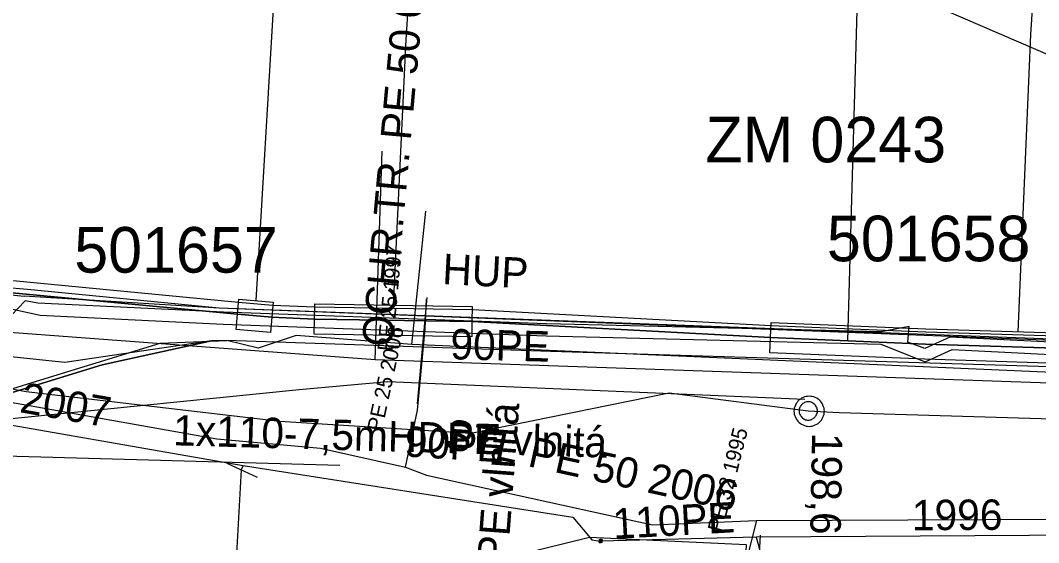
# Model space of a CAD drawing. Extents: x -746464 to -745690, y -1051581 to -1049993.
# Drawn here: x -746205.55 to -746172.06, y -1051030.48 to -1051013.3 of the extents above; entities that cross this region are included whole.
import ezdxf

# ---------------------------------------------------------------- set-up
doc = ezdxf.new("R2010")
doc.units = 0
for name, color, linetype in [('04_CETIN_neprovozovane', 7, 'Continuous'), ('04_CETIN_sdelovaci_podzem', 7, 'Continuous'), ('37_TVNET_sdelovaci_aktualizace_2019', 7, 'Continuous'), ('37_TVNET_sdelovaci_televizni kabely', 7, 'Continuous'), ('45_Eltodo_popisy', 7, 'Continuous'), ('45_Eltodo_vedeni_NN_zemni', 7, 'Continuous'), ('48_Prazs_plynarenska_STL', 7, 'Continuous'), ('48_Prazs_plynarenska_STL_chranicka', 7, 'Continuous'), ('48_Prazs_plynarenska_STL_popisy', 7, 'Continuous'), ('51_PVaK_kanal_negravitacni_overena poloha', 7, 'Continuous'), ('51_PVaK_kanal_objekty', 7, 'Continuous'), ('51_PVaK_kanal_popisy', 7, 'Continuous'), ('51_PVaK_kanal_zruseno_overena poloha', 7, 'Continuous'), ('51_PVaK_vodovod_chranicky_objekty', 7, 'Continuous'), ('51_PVaK_vodovod_overena poloha_pripojka', 7, 'Continuous'), ('51_PVaK_vodovod_overena poloha_rad', 7, 'Continuous'), ('51_PVaK_vodovod_popisy', 7, 'Continuous'), ('55_PREdi_chranicky', 7, 'Continuous'), ('55_PREdi_NN', 7, 'Continuous'), ('55_PREdi_stavby_popisy', 7, 'Continuous'), ('55_PREdi_VN', 7, 'Continuous'), ('55_PREdi_VN_popisy', 7, 'Continuous'), ('55_PREdi_ZRUSENE_elektro', 7, 'Continuous')]:
    doc.layers.add(name, color=color, linetype=linetype)

msp = doc.modelspace()

# ---------------------------------------------------------------- linework, layer by layer
at = {"layer": '04_CETIN_neprovozovane'}
for points in [[(-746232.55, -1051042.64), (-746231.74, -1051040.97), (-746231.72, -1051033.76), (-746230.88, -1051032.56), (-746225.36, -1051032.8), (-746219.36, -1051027.78), (-746214.46, -1051028.2), (-746202.86, -1051024.63), (-746199.26, -1051023.84)], [(-746230.88, -1051032.56), (-746225.36, -1051032.8), (-746219.36, -1051027.78), (-746214.46, -1051028.2), (-746202.86, -1051024.63), (-746199.26, -1051023.84)], [(-746200.95, -1051023.92), (-746198.76, -1051023.83)], [(-746205.16, -1051025.21), (-746200.95, -1051023.92)], [(-746213.24, -1051027.7), (-746206.91, -1051025.75), (-746205.16, -1051025.21)]]:
    msp.add_lwpolyline(points, dxfattribs=at)
at = {"layer": '04_CETIN_sdelovaci_podzem'}
for points in [[(-746199.26, -1051023.84), (-746204.09, -1051024.56), (-746209.84, -1051023.95), (-746214.49, -1051023.59), (-746215.76, -1051022.61), (-746219.27, -1051020.91), (-746222.4, -1051017.37), (-746223.13, -1051016.93), (-746239.09, -1051014.03), (-746239.88, -1051014.29), (-746240.86, -1051015.52)], [(-746192.68, -1051023.97), (-746192.22, -1051019.58)], [(-746163.33, -1051025.25), (-746192.68, -1051023.97), (-746196.48, -1051023.67), (-746197.73, -1051024.09), (-746198.76, -1051023.83), (-746199.26, -1051023.84), (-746202.86, -1051024.63)], [(-746198.76, -1051023.83), (-746199.26, -1051023.84)], [(-746192.68, -1051023.97), (-746196.48, -1051023.67), (-746197.73, -1051024.09), (-746198.76, -1051023.83)], [(-746166.36, -1051024.86), (-746188.12, -1051024.19), (-746198.76, -1051023.83)], [(-746162.1, -1051023.82), (-746162.79, -1051024.91), (-746163.33, -1051025.25), (-746192.68, -1051023.97)], [(-746202.86, -1051024.63), (-746214.46, -1051028.2)]]:
    msp.add_lwpolyline(points, dxfattribs=at)
at = {"layer": '37_TVNET_sdelovaci_aktualizace_2019'}
msp.add_lwpolyline([(-746193.888, -1051024.474), (-746211.911, -1051023.116), (-746215.34, -1051038.976)], dxfattribs=at)
at = {"layer": '37_TVNET_sdelovaci_televizni kabely'}
msp.add_lwpolyline([(-746160.057, -1051012.344), (-746163.072, -1051022.175), (-746164.092, -1051025.501), (-746193.888, -1051024.474), (-746193.651, -1051017.601)], dxfattribs=at)
at = {"layer": '45_Eltodo_vedeni_NN_zemni'}
for points in [[(-746165.45, -1051019.12), (-746164.36, -1051019.37), (-746162.27, -1051020.59), (-746161.16, -1051021.87), (-746161.12, -1051023.3), (-746161.66, -1051023.89), (-746162.88, -1051024.34), (-746168.78, -1051024.03), (-746174.99, -1051023.72), (-746175.81, -1051024.1), (-746176.37, -1051023.889), (-746176.32, -1051023.37)], [(-746207.812, -1051022.359), (-746204.9, -1051023.004), (-746198.887, -1051023.3), (-746188.262, -1051023.68), (-746177.25, -1051023.95), (-746175.795, -1051024.534), (-746174.911, -1051024.124), (-746162.819, -1051024.744)], [(-746176.32, -1051023.37), (-746177.24, -1051023.55), (-746188.25, -1051023.28), (-746198.87, -1051022.9), (-746204.98, -1051022.6), (-746205.393, -1051022.532), (-746205.85, -1051023.01)]]:
    msp.add_lwpolyline(points, dxfattribs=at)
at = {"layer": '48_Prazs_plynarenska_STL'}
for points in [[(-746243.515, -1051020.798), (-746243.343, -1051019.648), (-746242.673, -1051019.76), (-746242.616, -1051019.775), (-746240.959, -1051019.936), (-746238.208, -1051020.158), (-746222.176, -1051022.544), (-746213.206, -1051024.402), (-746209.616, -1051025.146), (-746207.978, -1051025.484), (-746206.682, -1051025.716), (-746199.088, -1051027.065)], [(-746192.487, -1051026.127), (-746192.241, -1051023.453), (-746192.191, -1051022.473)], [(-746192.887, -1051028.004), (-746192.487, -1051026.127)], [(-746199.088, -1051027.065), (-746195.683, -1051027.375), (-746192.887, -1051028.004), (-746192.197, -1051028.262), (-746184.763, -1051029.894)], [(-746184.763, -1051029.894), (-746181.34, -1051029.76), (-746168.89, -1051029.7), (-746142.85, -1051030.58)], [(-746181.34, -1051029.76), (-746181.666, -1051031.054)]]:
    msp.add_lwpolyline(points, dxfattribs=at)
at = {"layer": '48_Prazs_plynarenska_STL_chranicka'}
msp.add_lwpolyline([(-746192.493, -1051025.922), (-746192.176, -1051022.42)], dxfattribs=at)
at = {"layer": '51_PVaK_kanal_negravitacni_overena poloha'}
for points in [[(-746241.9, -1051018.87), (-746241.55, -1051018.75), (-746205.36, -1051025.51), (-746197.02, -1051026.49), (-746190.74, -1051026.88), (-746184.21, -1051025.56), (-746179.64, -1051026.15)], [(-746179.64, -1051026.15), (-746178.62, -1051026.2), (-746148.746, -1051027.089)]]:
    msp.add_lwpolyline(points, dxfattribs=at)
at = {"layer": '51_PVaK_kanal_objekty'}
for points in [[(-746179.11, -1051026.16), (-746179.12, -1051026.11), (-746179.12, -1051026.06), (-746179.14, -1051026.01), (-746179.16, -1051025.96), (-746179.18, -1051025.91), (-746179.21, -1051025.87), (-746179.24, -1051025.83), (-746179.28, -1051025.79), (-746179.32, -1051025.76), (-746179.36, -1051025.73), (-746179.41, -1051025.71), (-746179.46, -1051025.69), (-746179.51, -1051025.67), (-746179.56, -1051025.67), (-746179.61, -1051025.66), (-746179.66, -1051025.67), (-746179.71, -1051025.67), (-746179.76, -1051025.69), (-746179.81, -1051025.71), (-746179.86, -1051025.73), (-746179.9, -1051025.76), (-746179.94, -1051025.79), (-746179.98, -1051025.83), (-746180.01, -1051025.87), (-746180.04, -1051025.91), (-746180.06, -1051025.96), (-746180.08, -1051026.01), (-746180.1, -1051026.06), (-746180.1, -1051026.11), (-746180.11, -1051026.16), (-746180.1, -1051026.21), (-746180.1, -1051026.26), (-746180.08, -1051026.31), (-746180.06, -1051026.36), (-746180.04, -1051026.41), (-746180.01, -1051026.45), (-746179.98, -1051026.49), (-746179.94, -1051026.53), (-746179.9, -1051026.56), (-746179.86, -1051026.59), (-746179.81, -1051026.61), (-746179.76, -1051026.63), (-746179.71, -1051026.65), (-746179.66, -1051026.65), (-746179.61, -1051026.66), (-746179.56, -1051026.65), (-746179.51, -1051026.65), (-746179.46, -1051026.63), (-746179.41, -1051026.61), (-746179.36, -1051026.59), (-746179.32, -1051026.56), (-746179.28, -1051026.53), (-746179.24, -1051026.49), (-746179.21, -1051026.45), (-746179.18, -1051026.41), (-746179.16, -1051026.36), (-746179.14, -1051026.31), (-746179.12, -1051026.26), (-746179.12, -1051026.21), (-746179.11, -1051026.16)], [(-746179.34, -1051026.15), (-746179.34, -1051026.12), (-746179.346, -1051026.09), (-746179.352, -1051026.06), (-746179.364, -1051026.03), (-746179.382, -1051026), (-746179.4, -1051025.976), (-746179.418, -1051025.952), (-746179.442, -1051025.928), (-746179.466, -1051025.91), (-746179.49, -1051025.892), (-746179.52, -1051025.874), (-746179.55, -1051025.862), (-746179.58, -1051025.856), (-746179.61, -1051025.85), (-746179.64, -1051025.85), (-746179.67, -1051025.85), (-746179.7, -1051025.856), (-746179.73, -1051025.862), (-746179.76, -1051025.874), (-746179.79, -1051025.892), (-746179.814, -1051025.91), (-746179.838, -1051025.928), (-746179.862, -1051025.952), (-746179.88, -1051025.976), (-746179.898, -1051026), (-746179.916, -1051026.03), (-746179.928, -1051026.06), (-746179.934, -1051026.09), (-746179.94, -1051026.12), (-746179.94, -1051026.15), (-746179.94, -1051026.18), (-746179.934, -1051026.21), (-746179.928, -1051026.24), (-746179.916, -1051026.27), (-746179.898, -1051026.3), (-746179.88, -1051026.324), (-746179.862, -1051026.348), (-746179.838, -1051026.372), (-746179.814, -1051026.39), (-746179.79, -1051026.408), (-746179.76, -1051026.426), (-746179.73, -1051026.438), (-746179.7, -1051026.444), (-746179.67, -1051026.45), (-746179.64, -1051026.45), (-746179.61, -1051026.45), (-746179.58, -1051026.444), (-746179.55, -1051026.438), (-746179.52, -1051026.426), (-746179.49, -1051026.408), (-746179.466, -1051026.39), (-746179.442, -1051026.372), (-746179.418, -1051026.348), (-746179.4, -1051026.324), (-746179.382, -1051026.3), (-746179.364, -1051026.27), (-746179.352, -1051026.24), (-746179.346, -1051026.21), (-746179.34, -1051026.18), (-746179.34, -1051026.15)]]:
    msp.add_lwpolyline(points, dxfattribs=at)
at = {"layer": '51_PVaK_kanal_zruseno_overena poloha'}
msp.add_lwpolyline([(-746220.869, -1051026.785), (-746215.243, -1051027.493), (-746206.826, -1051026.495), (-746196.38, -1051025.44), (-746193.464, -1051025.18), (-746179.748, -1051025.767)], dxfattribs=at)
at = {"layer": '51_PVaK_vodovod_chranicky_objekty'}
for p, q in [((-746197.75, -1051028.342), (-746198.75, -1051027.875)), ((-746181.271, -1051031.24), (-746181.214, -1051030.24)), ((-746186.521, -1051030.38), (-746186.501, -1051030.379)), ((-746186.521, -1051030.38), (-746186.418, -1051030.477)), ((-746186.521, -1051030.38), (-746186.52, -1051030.4)), ((-746186.518, -1051030.48), (-746186.519, -1051030.46)), ((-746186.518, -1051030.48), (-746186.421, -1051030.377)), ((-746186.518, -1051030.48), (-746186.498, -1051030.479)), ((-746186.421, -1051030.377), (-746186.441, -1051030.378)), ((-746186.418, -1051030.477), (-746186.438, -1051030.478)), ((-746186.421, -1051030.377), (-746186.42, -1051030.397)), ((-746186.418, -1051030.477), (-746186.419, -1051030.457))]:
    msp.add_line(p, q, dxfattribs=at)
msp.add_lwpolyline([(-746186.419, -1051030.427), (-746186.42, -1051030.422), (-746186.421, -1051030.417), (-746186.422, -1051030.412), (-746186.424, -1051030.408), (-746186.427, -1051030.403), (-746186.43, -1051030.399), (-746186.433, -1051030.395), (-746186.437, -1051030.391), (-746186.441, -1051030.388), (-746186.446, -1051030.385), (-746186.451, -1051030.382), (-746186.456, -1051030.38), (-746186.461, -1051030.379), (-746186.466, -1051030.379), (-746186.471, -1051030.379), (-746186.476, -1051030.379), (-746186.481, -1051030.38), (-746186.486, -1051030.381), (-746186.491, -1051030.383), (-746186.496, -1051030.386), (-746186.499, -1051030.389), (-746186.503, -1051030.393), (-746186.507, -1051030.397), (-746186.51, -1051030.401), (-746186.513, -1051030.405), (-746186.516, -1051030.41), (-746186.518, -1051030.415), (-746186.519, -1051030.42), (-746186.52, -1051030.425), (-746186.519, -1051030.43), (-746186.519, -1051030.435), (-746186.518, -1051030.44), (-746186.517, -1051030.445), (-746186.515, -1051030.45), (-746186.512, -1051030.455), (-746186.509, -1051030.459), (-746186.506, -1051030.463), (-746186.501, -1051030.467), (-746186.497, -1051030.469), (-746186.493, -1051030.472), (-746186.488, -1051030.475), (-746186.483, -1051030.477), (-746186.478, -1051030.478), (-746186.473, -1051030.479), (-746186.468, -1051030.479), (-746186.463, -1051030.479), (-746186.458, -1051030.477), (-746186.453, -1051030.476), (-746186.448, -1051030.474), (-746186.443, -1051030.471), (-746186.439, -1051030.468), (-746186.435, -1051030.465), (-746186.432, -1051030.461), (-746186.429, -1051030.457), (-746186.426, -1051030.453), (-746186.423, -1051030.448), (-746186.421, -1051030.442), (-746186.42, -1051030.437), (-746186.419, -1051030.432), (-746186.419, -1051030.427)], dxfattribs=at)
at = {"layer": '51_PVaK_vodovod_overena poloha_pripojka'}
for p, q in [((-746198.29, -1051028.09), (-746198.75, -1051036.33)), ((-746198.22, -1051027.94), (-746198.29, -1051028.09)), ((-746181.35, -1051030.3), (-746181.24, -1051030.7))]:
    msp.add_line(p, q, dxfattribs=at)
at = {"layer": '51_PVaK_vodovod_overena poloha_rad'}
for points in [[(-746160.094, -1051029.108), (-746160.26, -1051024.8), (-746160.58, -1051019.92), (-746169.84, -1051015.26), (-746179.81, -1051010.95), (-746195.12, -1051006.99), (-746198.21, -1051006.37), (-746202.2, -1051005.55)], [(-746243.4, -1051026.45), (-746242.61, -1051023.63), (-746238.89, -1051020.95), (-746237.92, -1051021.02), (-746198.22, -1051027.94), (-746187.38, -1051029.64), (-746186.76, -1051030.39), (-746186.47, -1051030.43)], [(-746160.34, -1051029.67), (-746168.77, -1051030.23), (-746181.35, -1051030.3), (-746186.47, -1051030.43)]]:
    msp.add_lwpolyline(points, dxfattribs=at)
at = {"layer": '55_PREdi_chranicky'}
for points in [[(-746197.28, -1051023.07), (-746197.324, -1051023.568), (-746198.454, -1051023.468), (-746198.41, -1051022.97), (-746198.366, -1051022.472), (-746197.236, -1051022.572), (-746197.28, -1051023.07)], [(-746190.7, -1051023.21), (-746190.708, -1051023.71), (-746195.888, -1051023.63), (-746195.88, -1051023.13), (-746195.872, -1051022.63), (-746190.692, -1051022.71), (-746190.7, -1051023.21)], [(-746163.54, -1051024.45), (-746163.565, -1051024.949), (-746169.75, -1051024.64), (-746175.808, -1051024.45), (-746180.901, -1051024.24), (-746180.88, -1051023.74), (-746180.859, -1051023.24), (-746175.772, -1051023.45), (-746169.71, -1051023.64), (-746163.515, -1051023.951), (-746163.54, -1051024.45)], [(-746181.677, -1051030.541), (-746181.722, -1051031.54), (-746186.73, -1051031.313), (-746193.49, -1051032.975), (-746193.729, -1051032.004), (-746186.829, -1051030.307), (-746181.677, -1051030.541)]]:
    msp.add_lwpolyline(points, close=True, dxfattribs=at)
at = {"layer": '55_PREdi_NN'}
for points in [[(-746169.031, -1051001.024), (-746169.521, -1051000.949), (-746169.587, -1051001.083), (-746170.268, -1051000.94), (-746170.278, -1051000.984), (-746170.528, -1051002.041), (-746172.044, -1051008.448), (-746168.363, -1051009.645), (-746151.475, -1051013.335), (-746153.167, -1051021.946), (-746162.506, -1051024.125), (-746199.01, -1051022.765), (-746205.314, -1051022.155)], [(-746205.314, -1051022.155), (-746207.659, -1051021.956), (-746208.557, -1051023.203), (-746209.007, -1051030.687), (-746210.952, -1051034.779), (-746211.302, -1051038.121), (-746212.549, -1051040.067), (-746214.445, -1051042.263), (-746214.844, -1051042.812), (-746219.634, -1051041.913), (-746228.415, -1051041.864), (-746234.807, -1051041.255), (-746237.392, -1051042.35)], [(-746211.44, -1051036.63), (-746211.08, -1051034.88), (-746209.08, -1051030.74), (-746208.54, -1051023.3), (-746208.29, -1051022.64), (-746207.69, -1051022.14), (-746205.43, -1051022.37)], [(-746153.167, -1051021.946), (-746162.506, -1051024.125), (-746165.647, -1051024.066), (-746199.01, -1051022.765), (-746205.43, -1051022.37)]]:
    msp.add_lwpolyline(points, dxfattribs=at)
at = {"layer": '55_PREdi_stavby_popisy'}
for points in [[(-746197.801, -1051022.522), (-746197.191, -1051012.352), (-746197.124, -1051011.354)], [(-746172.741, -1051023.545), (-746172.319, -1051013.77), (-746172.253, -1051012.772)], [(-746193.282, -1051022.67), (-746192.866, -1051013.93), (-746192.8, -1051012.932)], [(-746208.349, -1051027.593), (-746206.06, -1051027.624), (-746195.04, -1051027.937)]]:
    msp.add_lwpolyline(points, dxfattribs=at)
at = {"layer": '55_PREdi_VN'}
for points in [[(-746208.46, -1051022.04), (-746205.94, -1051022.25), (-746198.41, -1051022.97), (-746197.28, -1051023.07), (-746195.88, -1051023.13), (-746190.7, -1051023.21), (-746180.88, -1051023.74), (-746175.79, -1051023.95), (-746169.73, -1051024.14), (-746163.54, -1051024.45), (-746159.34, -1051024.81), (-746153.72, -1051024.22), (-746152.68, -1051023.88), (-746149.07, -1051020.35), (-746147.72, -1051018.58), (-746146.77, -1051016.22), (-746146.02, -1051012.21), (-746145.17, -1051003.15), (-746143.99, -1050992.87), (-746143.6, -1050989.78), (-746142.76, -1050982.05), (-746141.66, -1050970.61)], [(-746152.68, -1051023.88), (-746153.72, -1051024.22), (-746159.34, -1051024.81), (-746163.54, -1051024.45), (-746169.73, -1051024.14), (-746175.79, -1051023.95), (-746180.88, -1051023.74), (-746190.7, -1051023.21), (-746195.88, -1051023.13), (-746197.28, -1051023.07), (-746198.41, -1051022.97), (-746205.94, -1051022.25), (-746207.002, -1051022.161), (-746208.46, -1051022.04), (-746210.35, -1051021.65)]]:
    msp.add_lwpolyline(points, dxfattribs=at)
at = {"layer": '55_PREdi_VN_popisy'}
msp.add_lwpolyline([(-746178.335, -1051023.845), (-746178.028, -1051012.981), (-746177.962, -1051011.984)], dxfattribs=at)
at = {"layer": '55_PREdi_ZRUSENE_elektro'}
msp.add_lwpolyline([(-746206.943, -1051021.765), (-746205.904, -1051021.852), (-746198.373, -1051022.572), (-746197.254, -1051022.671), (-746195.868, -1051022.73), (-746190.686, -1051022.81), (-746180.861, -1051023.34), (-746175.775, -1051023.55), (-746169.714, -1051023.74), (-746163.513, -1051024.051), (-746159.344, -1051024.408), (-746153.804, -1051023.827), (-746152.893, -1051023.529), (-746152.429, -1051022.774), (-746148.76, -1051006.601), (-746147.348, -1050999.862), (-746144.706, -1050987.257), (-746143.766, -1050981.69), (-746142.688, -1050977.425), (-746142.056, -1050970.553)], dxfattribs=at)

# ---------------------------------------------------------------- texts
at = {"layer": '45_Eltodo_popisy'}
for s, p in [('ZM 0243', (-746183.023, -1051017.974)), ('501658', (-746179.028, -1051021.227)), ('501657', (-746203.78, -1051021.601))]:
    msp.add_text(s, height=1.5, dxfattribs=at).set_placement(p)
at = {"layer": '48_Prazs_plynarenska_STL_popisy'}
for s, height, rotation, p in [('OCHR.TR. PE 50 0', 1, 84.8277, (-746193.33, -1051024.072)), ('PE 25 1997', 0.5, 84.7438, (-746193.314, -1051024.201)), ('HUP', 1, 357, (-746191.691, -1051021.973)), ('PE 25 2006', 0.5, 77.9699, (-746193.664, -1051026.852)), ('STL PE 50 2006', 1, 347.6182, (-746191.659, -1051027.356)), ('PE 32 1995', 0.5, 75.8596, (-746182.474, -1051030.166))]:
    msp.add_text(s, height=height, rotation=rotation, dxfattribs=at).set_placement(p)
at = {"layer": '51_PVaK_kanal_popisy'}
for s, rotation, p in [('90PE', 358.5494, (-746191.419, -1051024.449)), ('90PE', 356.447, (-746192.938, -1051027.645)), ('198,6', 268.9756, (-746179.515, -1051026.865))]:
    msp.add_text(s, height=1, rotation=rotation, dxfattribs=at).set_placement(p)
at = {"layer": '51_PVaK_vodovod_popisy'}
for s, rotation, p in [('2007', 350.1125, (-746205.604, -1051026.188)), ('110PE', 3.1667, (-746186.042, -1051030.362)), ('1996', 0.3193, (-746176.228, -1051030.077))]:
    msp.add_text(s, height=1, rotation=rotation, dxfattribs=at).set_placement(p)
at = {"layer": '55_PREdi_stavby_popisy'}
for s, rotation, p in [('1x110-12mHDPE vlnitá', 85.7158, (-746190.177, -1051039.773)), ('1x110-7,5mHDPE vlnitá', 358.3731, (-746200.536, -1051027.28))]:
    msp.add_text(s, height=1, rotation=rotation, dxfattribs=at).set_placement(p)

doc.saveas('drawing.dxf')
